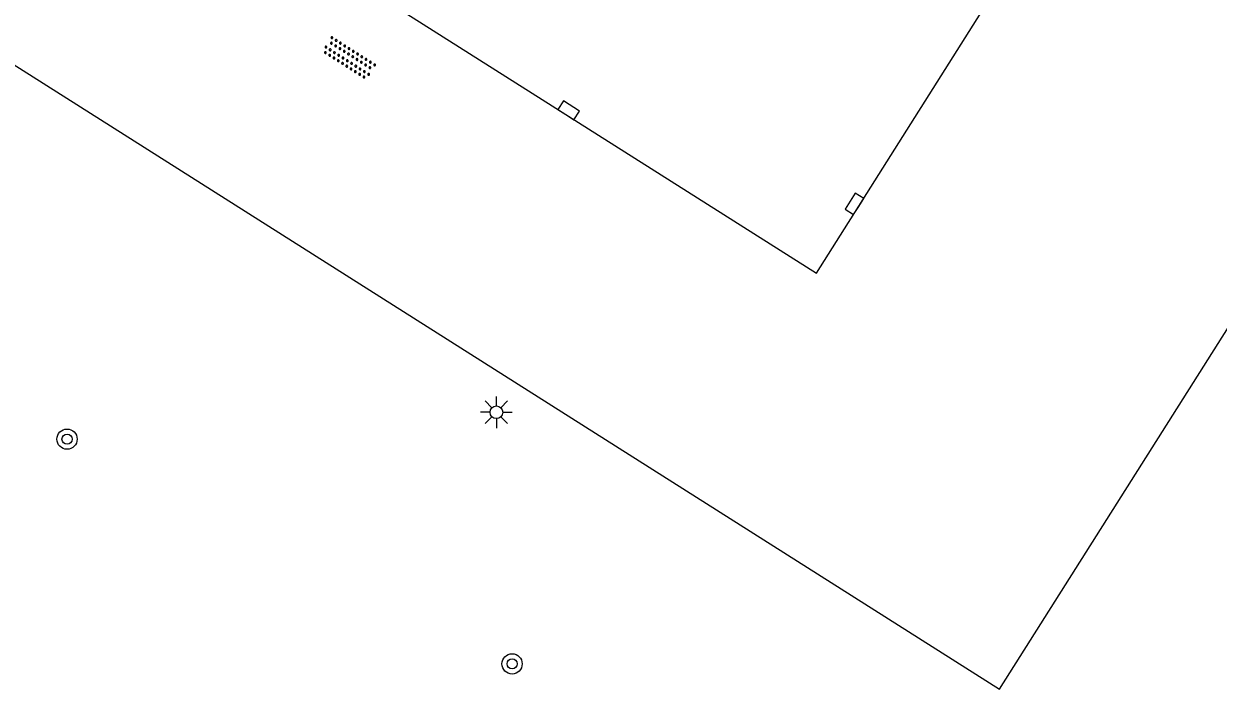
# Model space of a CAD drawing. Extents: x 136000 to 141000, y 400494 to 402006.
# Drawn here: x 138201.82 to 138248.96, y 401551.88 to 401578.12 of the extents above; entities that cross this region are included whole.
import ezdxf

# ---------------------------------------------------------------- set-up
doc = ezdxf.new("R2010")
doc.units = 0
for name, color, linetype in [('gg-knt-verharding', 7, 'Continuous'), ('gt-symb-boom', 7, 'Continuous'), ('gt-symb-kolk', 7, 'Continuous'), ('gt-symb-lichtmast', 7, 'Continuous'), ('gt-symb-overige verharding', 7, 'Continuous')]:
    doc.layers.add(name, color=color, linetype=linetype)

# ---------------------------------------------------------------- blocks, each defined once
blk = doc.blocks.new('gt0-KOLK')
at = {"layer": 'gt-symb-kolk'}
blk.add_lwpolyline([(0, 0), (0.375, 0), (0.375, 0.4), (-0.375, 0.4), (-0.375, 0), (0, 0)], dxfattribs=at)
blk = doc.blocks.new('gt0-BOOM')
at = {"layer": 'gt-symb-boom'}
for radius in [0.4, 0.2]:
    blk.add_circle((0, 0), radius, dxfattribs=at)
blk = doc.blocks.new('gt0-LMAST')
at = {"layer": 'gt-symb-lichtmast'}
for p, q in [((-0.005, 0.246), (-0.005, 0.621)), ((-0.182, 0.173), (-0.447, 0.438)), ((0.172, 0.173), (0.437, 0.438)), ((-0.255, -0.004), (-0.63, -0.004)), ((-0.182, -0.181), (-0.447, -0.446)), ((-0.005, -0.254), (-0.005, -0.629)), ((0.437, -0.446), (0.172, -0.181)), ((0.245, -0.004), (0.62, -0.004))]:
    blk.add_line(p, q, dxfattribs=at)
blk.add_circle((-0.005, -0.004), 0.25, dxfattribs=at)
blk = doc.blocks.new('gt0-OVH')
at = {"layer": 'gt-symb-overige verharding'}
for points in [[(-0.972, 0.298), (-0.967, 0.308), (-0.965, 0.319), (-0.966, 0.33), (-0.971, 0.34), (-0.978, 0.348), (-0.988, 0.353), (-0.999, 0.355), (-1.01, 0.354), (-1.02, 0.349), (-1.028, 0.342), (-1.033, 0.332), (-1.035, 0.321), (-1.034, 0.31), (-1.029, 0.3), (-1.022, 0.292), (-1.012, 0.287), (-1.001, 0.285), (-0.99, 0.286), (-0.98, 0.291)], [(-0.872, 0.106), (-0.867, 0.116), (-0.865, 0.126), (-0.866, 0.137), (-0.871, 0.147), (-0.878, 0.156), (-0.888, 0.161), (-0.899, 0.163), (-0.91, 0.162), (-0.92, 0.157), (-0.928, 0.15), (-0.933, 0.14), (-0.935, 0.129), (-0.934, 0.118), (-0.929, 0.108), (-0.922, 0.1), (-0.912, 0.095), (-0.901, 0.092), (-0.89, 0.094), (-0.88, 0.098)], [(-0.772, 0.298), (-0.767, 0.308), (-0.765, 0.319), (-0.766, 0.33), (-0.771, 0.34), (-0.778, 0.348), (-0.788, 0.353), (-0.799, 0.355), (-0.81, 0.354), (-0.82, 0.349), (-0.828, 0.342), (-0.833, 0.332), (-0.835, 0.321), (-0.834, 0.31), (-0.829, 0.3), (-0.822, 0.292), (-0.812, 0.287), (-0.801, 0.285), (-0.79, 0.286), (-0.78, 0.291)], [(-0.672, 0.106), (-0.667, 0.116), (-0.665, 0.126), (-0.666, 0.137), (-0.671, 0.147), (-0.678, 0.156), (-0.688, 0.161), (-0.699, 0.163), (-0.71, 0.162), (-0.72, 0.157), (-0.728, 0.15), (-0.733, 0.14), (-0.735, 0.129), (-0.734, 0.118), (-0.729, 0.108), (-0.722, 0.1), (-0.712, 0.095), (-0.701, 0.092), (-0.69, 0.094), (-0.68, 0.098)], [(-0.572, 0.298), (-0.567, 0.308), (-0.565, 0.319), (-0.566, 0.33), (-0.571, 0.34), (-0.578, 0.348), (-0.588, 0.353), (-0.599, 0.355), (-0.61, 0.354), (-0.62, 0.349), (-0.628, 0.342), (-0.633, 0.332), (-0.635, 0.321), (-0.634, 0.31), (-0.629, 0.3), (-0.622, 0.292), (-0.612, 0.287), (-0.601, 0.285), (-0.59, 0.286), (-0.58, 0.291)], [(-0.472, 0.106), (-0.467, 0.116), (-0.465, 0.126), (-0.466, 0.137), (-0.471, 0.147), (-0.478, 0.156), (-0.488, 0.161), (-0.499, 0.163), (-0.51, 0.162), (-0.52, 0.157), (-0.528, 0.15), (-0.533, 0.14), (-0.535, 0.129), (-0.534, 0.118), (-0.529, 0.108), (-0.522, 0.1), (-0.512, 0.095), (-0.501, 0.092), (-0.49, 0.094), (-0.48, 0.098)], [(-0.372, 0.298), (-0.367, 0.308), (-0.365, 0.319), (-0.366, 0.33), (-0.371, 0.34), (-0.378, 0.348), (-0.388, 0.353), (-0.399, 0.355), (-0.41, 0.354), (-0.42, 0.349), (-0.428, 0.342), (-0.433, 0.332), (-0.435, 0.321), (-0.434, 0.31), (-0.429, 0.3), (-0.422, 0.292), (-0.412, 0.287), (-0.401, 0.285), (-0.39, 0.286), (-0.38, 0.291)], [(-0.272, 0.106), (-0.267, 0.116), (-0.265, 0.126), (-0.266, 0.137), (-0.271, 0.147), (-0.278, 0.156), (-0.288, 0.161), (-0.299, 0.163), (-0.31, 0.162), (-0.32, 0.157), (-0.328, 0.15), (-0.333, 0.14), (-0.335, 0.129), (-0.334, 0.118), (-0.329, 0.108), (-0.322, 0.1), (-0.312, 0.095), (-0.301, 0.092), (-0.29, 0.094), (-0.28, 0.098)], [(-0.172, 0.298), (-0.167, 0.308), (-0.165, 0.319), (-0.166, 0.33), (-0.171, 0.34), (-0.178, 0.348), (-0.188, 0.353), (-0.199, 0.355), (-0.21, 0.354), (-0.22, 0.349), (-0.228, 0.342), (-0.233, 0.332), (-0.235, 0.321), (-0.234, 0.31), (-0.229, 0.3), (-0.222, 0.292), (-0.212, 0.287), (-0.201, 0.285), (-0.19, 0.286), (-0.18, 0.291)], [(-0.072, 0.106), (-0.067, 0.116), (-0.065, 0.126), (-0.066, 0.137), (-0.071, 0.147), (-0.078, 0.156), (-0.088, 0.161), (-0.099, 0.163), (-0.11, 0.162), (-0.12, 0.157), (-0.128, 0.15), (-0.133, 0.14), (-0.135, 0.129), (-0.134, 0.118), (-0.129, 0.108), (-0.122, 0.1), (-0.112, 0.095), (-0.101, 0.092), (-0.09, 0.094), (-0.08, 0.098)], [(0.028, 0.298), (0.033, 0.308), (0.035, 0.319), (0.034, 0.33), (0.029, 0.34), (0.022, 0.348), (0.012, 0.353), (0.001, 0.355), (-0.01, 0.354), (-0.02, 0.349), (-0.028, 0.342), (-0.033, 0.332), (-0.035, 0.321), (-0.034, 0.31), (-0.029, 0.3), (-0.022, 0.292), (-0.012, 0.287), (-0.001, 0.285), (0.01, 0.286), (0.02, 0.291)], [(0.128, 0.106), (0.133, 0.116), (0.135, 0.126), (0.134, 0.137), (0.129, 0.147), (0.122, 0.156), (0.112, 0.161), (0.101, 0.163), (0.09, 0.162), (0.08, 0.157), (0.072, 0.15), (0.067, 0.14), (0.065, 0.129), (0.066, 0.118), (0.071, 0.108), (0.078, 0.1), (0.088, 0.095), (0.099, 0.092), (0.11, 0.094), (0.12, 0.098)], [(0.228, 0.298), (0.233, 0.308), (0.235, 0.319), (0.234, 0.33), (0.229, 0.34), (0.222, 0.348), (0.212, 0.353), (0.201, 0.355), (0.19, 0.354), (0.18, 0.349), (0.172, 0.342), (0.167, 0.332), (0.165, 0.321), (0.166, 0.31), (0.171, 0.3), (0.178, 0.292), (0.188, 0.287), (0.199, 0.285), (0.21, 0.286), (0.22, 0.291)], [(0.328, 0.106), (0.333, 0.116), (0.335, 0.126), (0.334, 0.137), (0.329, 0.147), (0.322, 0.156), (0.312, 0.161), (0.301, 0.163), (0.29, 0.162), (0.28, 0.157), (0.272, 0.15), (0.267, 0.14), (0.265, 0.129), (0.266, 0.118), (0.271, 0.108), (0.278, 0.1), (0.288, 0.095), (0.299, 0.092), (0.31, 0.094), (0.32, 0.098)], [(0.428, 0.298), (0.433, 0.308), (0.435, 0.319), (0.434, 0.33), (0.429, 0.34), (0.422, 0.348), (0.412, 0.353), (0.401, 0.355), (0.39, 0.354), (0.38, 0.349), (0.372, 0.342), (0.367, 0.332), (0.365, 0.321), (0.366, 0.31), (0.371, 0.3), (0.378, 0.292), (0.388, 0.287), (0.399, 0.285), (0.41, 0.286), (0.42, 0.291)], [(0.528, 0.106), (0.533, 0.116), (0.535, 0.126), (0.534, 0.137), (0.529, 0.147), (0.522, 0.156), (0.512, 0.161), (0.501, 0.163), (0.49, 0.162), (0.48, 0.157), (0.472, 0.15), (0.467, 0.14), (0.465, 0.129), (0.466, 0.118), (0.471, 0.108), (0.478, 0.1), (0.488, 0.095), (0.499, 0.092), (0.51, 0.094), (0.52, 0.098)], [(0.628, 0.298), (0.633, 0.308), (0.635, 0.319), (0.634, 0.33), (0.629, 0.34), (0.622, 0.348), (0.612, 0.353), (0.601, 0.355), (0.59, 0.354), (0.58, 0.349), (0.572, 0.342), (0.567, 0.332), (0.565, 0.321), (0.566, 0.31), (0.571, 0.3), (0.578, 0.292), (0.588, 0.287), (0.599, 0.285), (0.61, 0.286), (0.62, 0.291)], [(0.728, 0.106), (0.733, 0.116), (0.735, 0.126), (0.734, 0.137), (0.729, 0.147), (0.722, 0.156), (0.712, 0.161), (0.701, 0.163), (0.69, 0.162), (0.68, 0.157), (0.672, 0.15), (0.667, 0.14), (0.665, 0.129), (0.666, 0.118), (0.671, 0.108), (0.678, 0.1), (0.688, 0.095), (0.699, 0.092), (0.71, 0.094), (0.72, 0.098)], [(0.828, 0.298), (0.833, 0.308), (0.835, 0.319), (0.834, 0.33), (0.829, 0.34), (0.822, 0.348), (0.812, 0.353), (0.801, 0.355), (0.79, 0.354), (0.78, 0.349), (0.772, 0.342), (0.767, 0.332), (0.765, 0.321), (0.766, 0.31), (0.771, 0.3), (0.778, 0.292), (0.788, 0.287), (0.799, 0.285), (0.81, 0.286), (0.82, 0.291)], [(0.928, 0.106), (0.933, 0.116), (0.935, 0.126), (0.934, 0.137), (0.929, 0.147), (0.922, 0.156), (0.912, 0.161), (0.901, 0.163), (0.89, 0.162), (0.88, 0.157), (0.872, 0.15), (0.867, 0.14), (0.865, 0.129), (0.866, 0.118), (0.871, 0.108), (0.878, 0.1), (0.888, 0.095), (0.899, 0.092), (0.91, 0.094), (0.92, 0.098)], [(1.028, 0.298), (1.033, 0.308), (1.035, 0.319), (1.034, 0.33), (1.029, 0.34), (1.022, 0.348), (1.012, 0.353), (1.001, 0.355), (0.99, 0.354), (0.98, 0.349), (0.972, 0.342), (0.967, 0.332), (0.965, 0.321), (0.966, 0.31), (0.971, 0.3), (0.978, 0.292), (0.988, 0.287), (0.999, 0.285), (1.01, 0.286), (1.02, 0.291)], [(-0.972, -0.142), (-0.967, -0.132), (-0.965, -0.121), (-0.966, -0.11), (-0.971, -0.1), (-0.978, -0.092), (-0.988, -0.087), (-0.999, -0.085), (-1.01, -0.086), (-1.02, -0.091), (-1.028, -0.098), (-1.033, -0.108), (-1.035, -0.119), (-1.034, -0.13), (-1.029, -0.14), (-1.022, -0.148), (-1.012, -0.153), (-1.001, -0.155), (-0.99, -0.154), (-0.98, -0.149)], [(-0.872, -0.334), (-0.867, -0.324), (-0.865, -0.314), (-0.866, -0.303), (-0.871, -0.293), (-0.878, -0.284), (-0.888, -0.279), (-0.899, -0.277), (-0.91, -0.278), (-0.92, -0.283), (-0.928, -0.29), (-0.933, -0.3), (-0.935, -0.311), (-0.934, -0.322), (-0.929, -0.332), (-0.922, -0.34), (-0.912, -0.345), (-0.901, -0.348), (-0.89, -0.346), (-0.88, -0.342)], [(-0.772, -0.142), (-0.767, -0.132), (-0.765, -0.121), (-0.766, -0.11), (-0.771, -0.1), (-0.778, -0.092), (-0.788, -0.087), (-0.799, -0.085), (-0.81, -0.086), (-0.82, -0.091), (-0.828, -0.098), (-0.833, -0.108), (-0.835, -0.119), (-0.834, -0.13), (-0.829, -0.14), (-0.822, -0.148), (-0.812, -0.153), (-0.801, -0.155), (-0.79, -0.154), (-0.78, -0.149)], [(-0.672, -0.334), (-0.667, -0.324), (-0.665, -0.314), (-0.666, -0.303), (-0.671, -0.293), (-0.678, -0.284), (-0.688, -0.279), (-0.699, -0.277), (-0.71, -0.278), (-0.72, -0.283), (-0.728, -0.29), (-0.733, -0.3), (-0.735, -0.311), (-0.734, -0.322), (-0.729, -0.332), (-0.722, -0.34), (-0.712, -0.345), (-0.701, -0.348), (-0.69, -0.346), (-0.68, -0.342)], [(-0.572, -0.142), (-0.567, -0.132), (-0.565, -0.121), (-0.566, -0.11), (-0.571, -0.1), (-0.578, -0.092), (-0.588, -0.087), (-0.599, -0.085), (-0.61, -0.086), (-0.62, -0.091), (-0.628, -0.098), (-0.633, -0.108), (-0.635, -0.119), (-0.634, -0.13), (-0.629, -0.14), (-0.622, -0.148), (-0.612, -0.153), (-0.601, -0.155), (-0.59, -0.154), (-0.58, -0.149)], [(-0.472, -0.334), (-0.467, -0.324), (-0.465, -0.314), (-0.466, -0.303), (-0.471, -0.293), (-0.478, -0.284), (-0.488, -0.279), (-0.499, -0.277), (-0.51, -0.278), (-0.52, -0.283), (-0.528, -0.29), (-0.533, -0.3), (-0.535, -0.311), (-0.534, -0.322), (-0.529, -0.332), (-0.522, -0.34), (-0.512, -0.345), (-0.501, -0.348), (-0.49, -0.346), (-0.48, -0.342)], [(-0.372, -0.142), (-0.367, -0.132), (-0.365, -0.121), (-0.366, -0.11), (-0.371, -0.1), (-0.378, -0.092), (-0.388, -0.087), (-0.399, -0.085), (-0.41, -0.086), (-0.42, -0.091), (-0.428, -0.098), (-0.433, -0.108), (-0.435, -0.119), (-0.434, -0.13), (-0.429, -0.14), (-0.422, -0.148), (-0.412, -0.153), (-0.401, -0.155), (-0.39, -0.154), (-0.38, -0.149)], [(-0.272, -0.334), (-0.267, -0.324), (-0.265, -0.314), (-0.266, -0.303), (-0.271, -0.293), (-0.278, -0.284), (-0.288, -0.279), (-0.299, -0.277), (-0.31, -0.278), (-0.32, -0.283), (-0.328, -0.29), (-0.333, -0.3), (-0.335, -0.311), (-0.334, -0.322), (-0.329, -0.332), (-0.322, -0.34), (-0.312, -0.345), (-0.301, -0.348), (-0.29, -0.346), (-0.28, -0.342)], [(-0.172, -0.142), (-0.167, -0.132), (-0.165, -0.121), (-0.166, -0.11), (-0.171, -0.1), (-0.178, -0.092), (-0.188, -0.087), (-0.199, -0.085), (-0.21, -0.086), (-0.22, -0.091), (-0.228, -0.098), (-0.233, -0.108), (-0.235, -0.119), (-0.234, -0.13), (-0.229, -0.14), (-0.222, -0.148), (-0.212, -0.153), (-0.201, -0.155), (-0.19, -0.154), (-0.18, -0.149)], [(-0.072, -0.334), (-0.067, -0.324), (-0.065, -0.314), (-0.066, -0.303), (-0.071, -0.293), (-0.078, -0.284), (-0.088, -0.279), (-0.099, -0.277), (-0.11, -0.278), (-0.12, -0.283), (-0.128, -0.29), (-0.133, -0.3), (-0.135, -0.311), (-0.134, -0.322), (-0.129, -0.332), (-0.122, -0.34), (-0.112, -0.345), (-0.101, -0.348), (-0.09, -0.346), (-0.08, -0.342)], [(0.028, -0.142), (0.033, -0.132), (0.035, -0.121), (0.034, -0.11), (0.029, -0.1), (0.022, -0.092), (0.012, -0.087), (0.001, -0.085), (-0.01, -0.086), (-0.02, -0.091), (-0.028, -0.098), (-0.033, -0.108), (-0.035, -0.119), (-0.034, -0.13), (-0.029, -0.14), (-0.022, -0.148), (-0.012, -0.153), (-0.001, -0.155), (0.01, -0.154), (0.02, -0.149)], [(0.128, -0.334), (0.133, -0.324), (0.135, -0.314), (0.134, -0.303), (0.129, -0.293), (0.122, -0.284), (0.112, -0.279), (0.101, -0.277), (0.09, -0.278), (0.08, -0.283), (0.072, -0.29), (0.067, -0.3), (0.065, -0.311), (0.066, -0.322), (0.071, -0.332), (0.078, -0.34), (0.088, -0.345), (0.099, -0.348), (0.11, -0.346), (0.12, -0.342)], [(0.228, -0.142), (0.233, -0.132), (0.235, -0.121), (0.234, -0.11), (0.229, -0.1), (0.222, -0.092), (0.212, -0.087), (0.201, -0.085), (0.19, -0.086), (0.18, -0.091), (0.172, -0.098), (0.167, -0.108), (0.165, -0.119), (0.166, -0.13), (0.171, -0.14), (0.178, -0.148), (0.188, -0.153), (0.199, -0.155), (0.21, -0.154), (0.22, -0.149)], [(0.328, -0.334), (0.333, -0.324), (0.335, -0.314), (0.334, -0.303), (0.329, -0.293), (0.322, -0.284), (0.312, -0.279), (0.301, -0.277), (0.29, -0.278), (0.28, -0.283), (0.272, -0.29), (0.267, -0.3), (0.265, -0.311), (0.266, -0.322), (0.271, -0.332), (0.278, -0.34), (0.288, -0.345), (0.299, -0.348), (0.31, -0.346), (0.32, -0.342)], [(0.428, -0.142), (0.433, -0.132), (0.435, -0.121), (0.434, -0.11), (0.429, -0.1), (0.422, -0.092), (0.412, -0.087), (0.401, -0.085), (0.39, -0.086), (0.38, -0.091), (0.372, -0.098), (0.367, -0.108), (0.365, -0.119), (0.366, -0.13), (0.371, -0.14), (0.378, -0.148), (0.388, -0.153), (0.399, -0.155), (0.41, -0.154), (0.42, -0.149)], [(0.528, -0.334), (0.533, -0.324), (0.535, -0.314), (0.534, -0.303), (0.529, -0.293), (0.522, -0.284), (0.512, -0.279), (0.501, -0.277), (0.49, -0.278), (0.48, -0.283), (0.472, -0.29), (0.467, -0.3), (0.465, -0.311), (0.466, -0.322), (0.471, -0.332), (0.478, -0.34), (0.488, -0.345), (0.499, -0.348), (0.51, -0.346), (0.52, -0.342)], [(0.628, -0.142), (0.633, -0.132), (0.635, -0.121), (0.634, -0.11), (0.629, -0.1), (0.622, -0.092), (0.612, -0.087), (0.601, -0.085), (0.59, -0.086), (0.58, -0.091), (0.572, -0.098), (0.567, -0.108), (0.565, -0.119), (0.566, -0.13), (0.571, -0.14), (0.578, -0.148), (0.588, -0.153), (0.599, -0.155), (0.61, -0.154), (0.62, -0.149)], [(0.728, -0.334), (0.733, -0.324), (0.735, -0.314), (0.734, -0.303), (0.729, -0.293), (0.722, -0.284), (0.712, -0.279), (0.701, -0.277), (0.69, -0.278), (0.68, -0.283), (0.672, -0.29), (0.667, -0.3), (0.665, -0.311), (0.666, -0.322), (0.671, -0.332), (0.678, -0.34), (0.688, -0.345), (0.699, -0.348), (0.71, -0.346), (0.72, -0.342)], [(0.828, -0.142), (0.833, -0.132), (0.835, -0.121), (0.834, -0.11), (0.829, -0.1), (0.822, -0.092), (0.812, -0.087), (0.801, -0.085), (0.79, -0.086), (0.78, -0.091), (0.772, -0.098), (0.767, -0.108), (0.765, -0.119), (0.766, -0.13), (0.771, -0.14), (0.778, -0.148), (0.788, -0.153), (0.799, -0.155), (0.81, -0.154), (0.82, -0.149)], [(0.928, -0.334), (0.933, -0.324), (0.935, -0.314), (0.934, -0.303), (0.929, -0.293), (0.922, -0.284), (0.912, -0.279), (0.901, -0.277), (0.89, -0.278), (0.88, -0.283), (0.872, -0.29), (0.867, -0.3), (0.865, -0.311), (0.866, -0.322), (0.871, -0.332), (0.878, -0.34), (0.888, -0.345), (0.899, -0.348), (0.91, -0.346), (0.92, -0.342)], [(1.028, -0.142), (1.033, -0.132), (1.035, -0.121), (1.034, -0.11), (1.029, -0.1), (1.022, -0.092), (1.012, -0.087), (1.001, -0.085), (0.99, -0.086), (0.98, -0.091), (0.972, -0.098), (0.967, -0.108), (0.965, -0.119), (0.966, -0.13), (0.971, -0.14), (0.978, -0.148), (0.988, -0.153), (0.999, -0.155), (1.01, -0.154), (1.02, -0.149)]]:
    blk.add_lwpolyline(points, close=True, dxfattribs=at)

msp = doc.modelspace()

# ---------------------------------------------------------------- linework, layer by layer
at = {"layer": 'gg-knt-verharding'}
for points in [[(138155.613, 401617.331), (138233.111, 401568.28), (138244.059, 401585.614)], [(138193.766, 401587.444), (138202.279, 401582.072), (138199.523, 401577.719), (138240.336, 401551.875), (138256.621, 401577.609)]]:
    msp.add_lwpolyline(points, dxfattribs=at)

# ---------------------------------------------------------------- block references
at = {"layer": 'gt-symb-boom'}
for p in [(138203.527, 401561.737), (138221.093, 401552.869)]:
    msp.add_blockref('gt0-BOOM', p, dxfattribs=at)
at = {"layer": 'gt-symb-kolk'}
for p, rotation in [((138223.22, 401574.54), -32.33937708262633), ((138234.776, 401570.916), 57.66062291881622)]:
    msp.add_blockref('gt0-KOLK', p, dxfattribs=dict(at, rotation=rotation))
at = {"layer": 'gt-symb-lichtmast'}
msp.add_blockref('gt0-LMAST', (138220.479, 401562.804), dxfattribs=at)
at = {"layer": 'gt-symb-overige verharding', "rotation": -32.46679945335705}
msp.add_blockref('gt0-OVH', (138214.653, 401576.769), dxfattribs=at)

doc.saveas('drawing.dxf')
